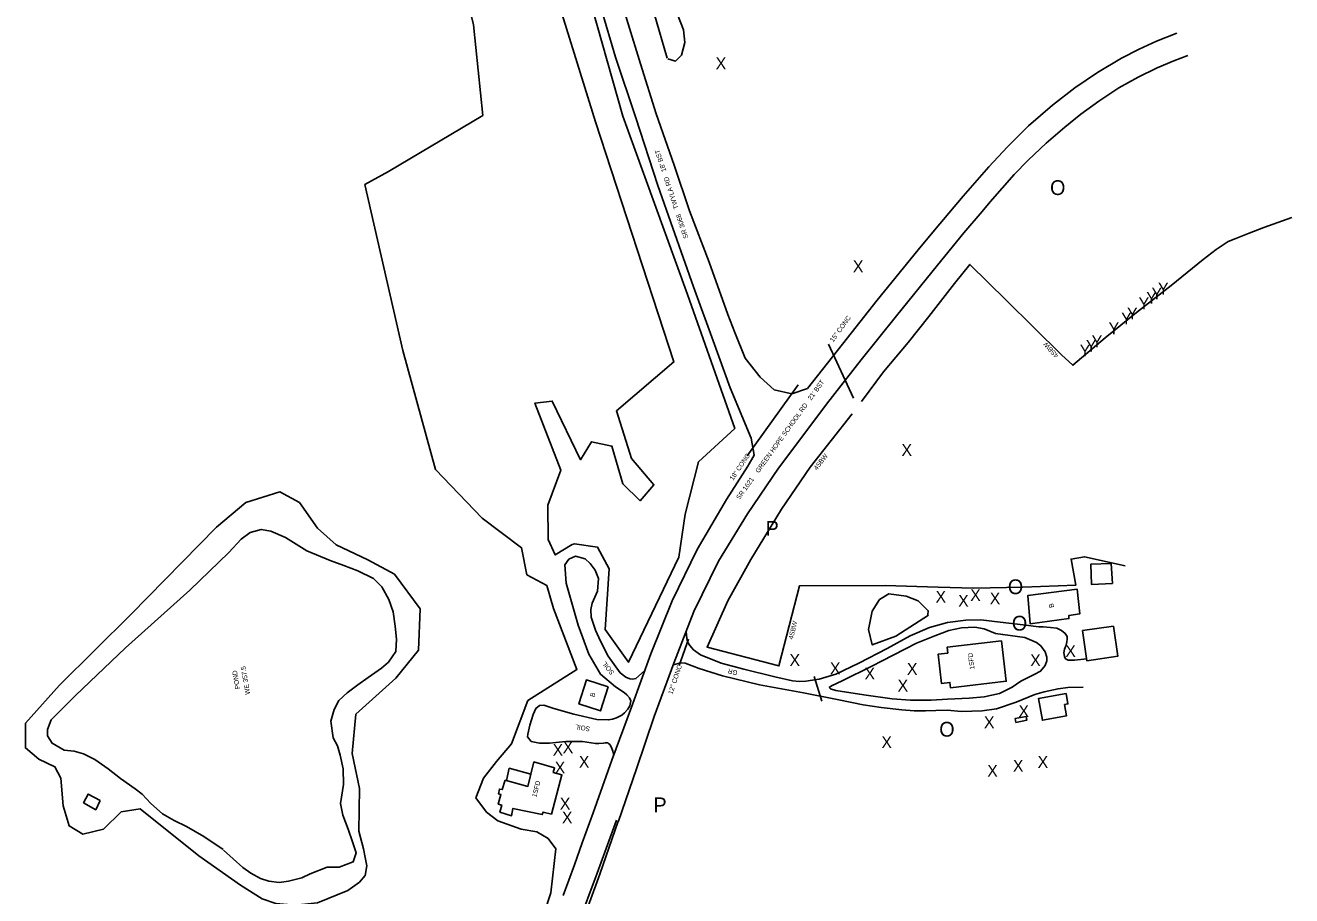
# Model space of a CAD drawing. Extents: x 2030130 to 2036320, y 723205 to 762423.
# Drawn here: x 2032002 to 2033072, y 747432 to 748168 of the extents above; entities that cross this region are included whole.
import ezdxf

# ---------------------------------------------------------------- set-up
doc = ezdxf.new("R2010")
doc.units = 0
for name, color, linetype in [('Draft_Station Cardinal Points', 7, 'Continuous'), ('Draft_Station Labels Major', 7, 'Continuous'), ('Draft_Station Tics Major', 7, 'Continuous'), ('Draft_Station Tics Minor', 7, 'Continuous'), ('Exist Terrain Model Ground Surface', 7, 'Continuous'), ('Old_Level_23', 7, 'Continuous'), ('Old_Level_26', 7, 'Continuous'), ('Old_Level_28', 7, 'Continuous'), ('Prop Alignment Horizontal', 7, 'Continuous'), ('Prop Alignment Vertical', 7, 'Continuous'), ('Prop Horizontal Alignment Ramp', 7, 'Continuous')]:
    doc.layers.add(name, color=color, linetype=linetype)

msp = doc.modelspace()

# ---------------------------------------------------------------- linework, layer by layer
at = {"layer": 'Draft_Station Labels Major'}
for points in [[(2032583.5, 747901.3), (2032566.8, 747946.9), (2032549.2, 747996.3), (2032536.7, 748032.3), (2032517.6, 748090.4), (2032500.9, 748140.9), (2032488.8, 748181.9), (2032479.3, 748215.1), (2032470.4, 748250), (2032462.3, 748284.4), (2032453.3, 748324.1), (2032447.3, 748355.1), (2032444, 748376.5), (2032440.6, 748402.2), (2032438.5, 748427.8), (2032436.9, 748461.3)], [(2032454.8, 748461.4), (2032455.9, 748437.5), (2032458.1, 748406.3), (2032461.4, 748380.5), (2032466.3, 748349), (2032473.8, 748313.8), (2032480.4, 748283.2), (2032488.6, 748249.8), (2032495.7, 748224.6), (2032502.4, 748199.2), (2032511.5, 748169.1), (2032521.8, 748135.1), (2032535.1, 748092.9), (2032550.3, 748049.5), (2032563.4, 748011.1), (2032580.1, 747967.6), (2032595.7, 747923.4), (2032601.6, 747908.2)], [(2032756.6, 747978), (2032770.6, 747994.6), (2032794.8, 748023.5), (2032816.3, 748048.1), (2032832.1, 748065.2), (2032849.9, 748082.9), (2032870.3, 748100.4), (2032889.1, 748115), (2032908.3, 748128), (2032928.6, 748140), (2032943.5, 748147.7), (2032958.3, 748154.4), (2032975.4, 748161.2)], [(2032810.7, 748010.5), (2032817.5, 748018.7), (2032838, 748041.6), (2032849.8, 748053.7), (2032864.9, 748068.2), (2032880.6, 748081.8), (2032894.3, 748092.6), (2032909.4, 748103.7), (2032926.4, 748114.9), (2032942.6, 748123.9), (2032958.8, 748132), (2032972.8, 748137.9), (2032984.8, 748142.3)], [(2032772.9, 747965.1), (2032795.4, 747992.5), (2032810.7, 748010.5)], [(2032601.6, 747908.2), (2032610.5, 747886.6), (2032623, 747870.5), (2032634.9, 747859.8), (2032649.8, 747856.3), (2032663, 747861), (2032692.7, 747898.4), (2032722, 747935.6), (2032756.6, 747978)], [(2032772.9, 747965.1), (2032738.4, 747922.3), (2032708.6, 747885.2), (2032679.3, 747847.6), (2032666.7, 747830.9), (2032638.7, 747793.5), (2032612.3, 747755.1), (2032588, 747714.9), (2032567.1, 747672.4), (2032550.2, 747628.8), (2032533.5, 747583.8), (2032518.5, 747539.6), (2032503.2, 747495.4)], [(2032615.5, 747819), (2032597.8, 747861.5), (2032583.5, 747901.3)], [(2032456.5, 747432.4), (2032466, 747458.3), (2032472.7, 747477), (2032482, 747502.4), (2032497.8, 747546.8), (2032514.2, 747591.6), (2032530.6, 747636.6), (2032548.7, 747681.4), (2032569.7, 747724.9), (2032594.6, 747767.1), (2032612.8, 747795.2), (2032618.1, 747804.6), (2032615.5, 747819)], [(2032525.4, 747622.2), (2032518.1, 747615.7), (2032515.4, 747615.3), (2032512.8, 747615.6), (2032509.4, 747617.1), (2032504.8, 747620.5), (2032494.6, 747634.6), (2032488, 747647.3), (2032483.9, 747656.8), (2032480.3, 747667.6), (2032479.8, 747674.2), (2032481.1, 747679.5), (2032485.6, 747689.6), (2032486.3, 747700.3), (2032483.6, 747707.5), (2032479.5, 747713), (2032475.2, 747717), (2032467.1, 747719.1), (2032461.4, 747716.8), (2032457.9, 747712), (2032459, 747696.4), (2032469.2, 747660.8), (2032478.2, 747636.3), (2032488, 747619.6), (2032500.8, 747608.7), (2032508.1, 747604), (2032510.4, 747602.1), (2032512.7, 747599.4), (2032513.8, 747597), (2032513, 747592.6), (2032511.2, 747589.9), (2032508.5, 747586.8), (2032506.2, 747584.8), (2032501.6, 747582.5), (2032498.2, 747581.4), (2032495, 747580.8), (2032485.1, 747581.3), (2032465.6, 747585.7), (2032448.7, 747590.5), (2032440.2, 747593.3), (2032436.6, 747592.9), (2032433.5, 747590.5), (2032431.2, 747585.3), (2032428.4, 747576.5), (2032426.8, 747568.7), (2032426.4, 747566.5), (2032429.6, 747562.6), (2032436.6, 747561.1), (2032445.1, 747561.3), (2032450.2, 747561.8), (2032458.8, 747562.5), (2032467.1, 747562.7), (2032473, 747562.5), (2032483.9, 747560.8), (2032486.7, 747560.8), (2032490.6, 747561.3), (2032492.2, 747561.6), (2032494.2, 747561.4), (2032494.8, 747561), (2032495.9, 747560), (2032497.3, 747557.5), (2032498.4, 747554.4), (2032499.3, 747550.8)], [(2032888.9, 747631.2), (2032883.4, 747631.2), (2032881.4, 747632.5), (2032880.3, 747634.4), (2032879.9, 747637.5), (2032880.4, 747640.6), (2032881.7, 747644), (2032882.5, 747646.8), (2032882.8, 747649), (2032882.6, 747651.2), (2032881.1, 747653.9), (2032878, 747656.5), (2032874, 747658.3), (2032868.6, 747659), (2032862.5, 747659.6), (2032858.7, 747659.6), (2032845.6, 747661.1), (2032826.1, 747663.4), (2032809.7, 747665.3), (2032797, 747665.1), (2032781.5, 747663.1), (2032766.4, 747658.9), (2032750, 747652), (2032730.4, 747641.1), (2032706.4, 747628.7), (2032687.2, 747619.5), (2032673.1, 747615.4), (2032661.7, 747613.5), (2032656.4, 747613.4), (2032650.4, 747614), (2032635.6, 747617.3), (2032609.3, 747623.8), (2032590.2, 747628.8), (2032572.7, 747635.9), (2032566.8, 747640), (2032563.6, 747643.7), (2032561.8, 747646.8), (2032561, 747649.7), (2032560.5, 747655.5)], [(2032734.6, 747598.7), (2032710.7, 747602), (2032687.2, 747605.6), (2032682.6, 747607), (2032681.5, 747608.1), (2032683.3, 747609.6), (2032692.3, 747613.8), (2032717.5, 747626.3), (2032726.3, 747630.8), (2032755.2, 747645.8), (2032770.7, 747652), (2032782.5, 747656.3), (2032793.2, 747658.6), (2032804.6, 747659.2), (2032812.4, 747657.9), (2032822.2, 747654), (2032828.2, 747652.9), (2032847, 747650.6), (2032856.8, 747646.2), (2032860.5, 747643.4), (2032864.1, 747638.4), (2032865.6, 747633.9), (2032865.5, 747630.8), (2032864.2, 747626.7), (2032860.2, 747621.9), (2032854.7, 747619.3)], [(2032549.6, 747627.4), (2032555.9, 747629.1), (2032559.7, 747628.9), (2032571.6, 747624.2), (2032591.3, 747618), (2032622.4, 747610.6), (2032659.7, 747603.7), (2032689.6, 747597.8), (2032710.2, 747593.6), (2032725.5, 747591.4)], [(2032888.9, 747631.2), (2032899.2, 747632.4)], [(2032734.6, 747598.7), (2032750.1, 747597.5), (2032767.6, 747597.6), (2032781.5, 747598.3), (2032799.7, 747599.3), (2032812.4, 747600.4), (2032825.6, 747603.2), (2032836.3, 747608.6), (2032843.4, 747613.6), (2032854.7, 747619.3)], [(2032896.3, 747608.4), (2032883.2, 747608.2), (2032875, 747607.2), (2032863.1, 747604.5), (2032855.4, 747602.2), (2032839.5, 747595.8), (2032822.9, 747590.1), (2032810.7, 747588.4), (2032793.4, 747587.9), (2032781.2, 747589), (2032771.6, 747588.8), (2032763, 747588.4), (2032753.4, 747588.5), (2032743, 747589.3), (2032725.5, 747591.4)], [(2032503, 747495.4), (2032487.4, 747450.4), (2032471.3, 747405.7), (2032452.6, 747361.2), (2032429.6, 747318.3), (2032402.7, 747279.1), (2032371.6, 747240.7), (2032339.2, 747205.1), (2032305.3, 747170.3), (2032271.1, 747138.2), (2032236.2, 747104.9)], [(2032501.5, 747496), (2032485.4, 747451.3), (2032468.7, 747406.7), (2032450, 747362.7), (2032427.1, 747319.9), (2032400.9, 747280.3), (2032370.5, 747242), (2032337.7, 747206.4), (2032303.7, 747172), (2032270.3, 747139)]]:
    msp.add_lwpolyline(points, dxfattribs=at)
at = {"layer": 'Draft_Station Tics Major'}
for points in [[(2032514.3, 747801.8), (2032501.5, 747842), (2032550.2, 747883.4), (2032483.8, 748086.2), (2032443.9, 748215.3), (2032413.1, 748296.8), (2032379.7, 748272.6), (2032357.9, 748261)], [(2032357.9, 748261), (2032380.7, 748168.3), (2032388.6, 748091.6), (2032308.9, 748044.2), (2032288.8, 748033.2), (2032321, 747892.9), (2032348.5, 747792.4), (2032388.1, 747751.4), (2032421.4, 747726.3), (2032425.9, 747703.4)], [(2032476.2, 748199.8), (2032507, 748090.9), (2032561.8, 747940.2), (2032601.6, 747827), (2032570.9, 747798.9), (2032559.7, 747754.8), (2032554.2, 747718.4), (2032511.8, 747629.5), (2032492.1, 747657.2), (2032495.5, 747708.4), (2032485.7, 747726.8), (2032466.1, 747729.6), (2032464.1, 747729)], [(2032544.5, 748139.9), (2032533.5, 748177.9)], [(2032550.8, 748183.5), (2032558.3, 748163.9), (2032559.5, 748153.4), (2032556.6, 748142.7), (2032551.6, 748137.5), (2032545, 748139.4)], [(2032464.1, 747729), (2032449.8, 747720.2), (2032443.9, 747733.2), (2032443.7, 747762.3), (2032454.5, 747791.8), (2032432.6, 747848.6), (2032447.3, 747850.3), (2032471.3, 747800.7), (2032480.6, 747815.9), (2032497.8, 747812.3), (2032507, 747780.4), (2032521.6, 747766.1), (2032533.3, 747779.4), (2032514.3, 747801.8)], [(2032283.8, 747486.7), (2032284.3, 747522.8), (2032278, 747552.4), (2032281.3, 747585.7), (2032315.1, 747616.1), (2032334.3, 747639.7), (2032335.7, 747674.6), (2032313.9, 747704), (2032291.4, 747716.2), (2032264.7, 747728.7), (2032248.9, 747742.9), (2032233.5, 747764.5), (2032217, 747773.7), (2032188.2, 747764.6), (2032163.5, 747743.7), (2032090.9, 747669.8), (2032030.6, 747610.1), (2032001.8, 747578), (2032001.8, 747557.2), (2032013.1, 747547.7), (2032026.8, 747541.1), (2032031.7, 747531.7), (2032033.9, 747508.2), (2032038.8, 747491.2), (2032050.4, 747484.4), (2032067.9, 747488.6), (2032082.9, 747503.3), (2032098.8, 747505.7), (2032148.4, 747466.1)], [(2032425.9, 747703.4), (2032442.6, 747694.4)], [(2032442.6, 747694.4), (2032448.3, 747675.1), (2032468.2, 747623.3), (2032426.7, 747597.2), (2032412.9, 747560.5), (2032400.2, 747545.7), (2032389.1, 747531.5), (2032382.6, 747514.9)], [(2032765.3, 747669.4), (2032737.9, 747651.6), (2032717.9, 747644.2), (2032714.6, 747657.2), (2032717.8, 747672.6), (2032723.9, 747682.5), (2032731.8, 747687.3), (2032746.6, 747685.3), (2032756.6, 747681.6), (2032765.2, 747673.1), (2032765, 747669.7)], [(2032382.6, 747514.9), (2032391.7, 747502.9), (2032401.2, 747495.6), (2032421.1, 747488.6), (2032434.3, 747486.3), (2032443.8, 747480.7), (2032450.2, 747471.9), (2032446, 747434.6), (2032429.6, 747383.9)], [(2032148.4, 747466.1), (2032183.8, 747441.2), (2032202.1, 747429.7), (2032213.5, 747425.7), (2032229.9, 747424.3), (2032248.8, 747426.2), (2032274.5, 747436.7), (2032284.3, 747443.6), (2032289.2, 747449.4), (2032290.4, 747457.6), (2032289.1, 747464.5), (2032287.6, 747472), (2032283.8, 747486.7)]]:
    msp.add_lwpolyline(points, dxfattribs=at)
at = {"layer": 'Draft_Station Tics Minor'}
for p, q in [((2032681, 747898.3), (2032701.9, 747852.8)), ((2032675.3, 747596.6), (2032668.9, 747617.5))]:
    msp.add_line(p, q, dxfattribs=at)
for points in [[(2032655.2, 747863.9), (2032612, 747804.1)], [(2032562.4, 747649.2), (2032554.6, 747626.7)]]:
    msp.add_lwpolyline(points, dxfattribs=at)
at = {"layer": 'Exist Terrain Model Ground Surface'}
for points in [[(2032914.7, 747903.6), (2032941.3, 747925.2), (2032970.6, 747948), (2032997.7, 747969.9), (2033008.6, 747978.4), (2033018.8, 747985.1), (2033025.3, 747987.7), (2033036.5, 747992.1), (2033049, 747996.9), (2033072.5, 748005.3)], [(2032708.8, 747849.9), (2032727.5, 747874.9), (2032748.3, 747899.9), (2032765.7, 747921.6), (2032787.5, 747949.5), (2032800.5, 747965.7), (2032831.2, 747935.4), (2032877.8, 747889.4), (2032887.4, 747880.6), (2032914.7, 747903.6)], [(2032931.6, 747710.9), (2032897.3, 747718.7), (2032886, 747716.7), (2032890.1, 747694.8), (2032845.3, 747693.1), (2032803.8, 747692.3), (2032773.6, 747693), (2032728.9, 747694.5), (2032656.3, 747694), (2032639, 747626.5), (2032578.2, 747642.4), (2032595.9, 747681.6), (2032615.1, 747716.5), (2032641.2, 747759), (2032665.3, 747794.5), (2032700.8, 747839.6)], [(2032429.3, 747535), (2032411, 747540), (2032408.5, 747529.6)]]:
    msp.add_lwpolyline(points, dxfattribs=at)
for points in [[(2032921.1, 747696.1), (2032903.3, 747695.2), (2032902.8, 747712.5), (2032920, 747713)], [(2032891.1, 747691.2), (2032849.3, 747685.9), (2032851.4, 747662), (2032884.2, 747666.4), (2032884.1, 747669.1), (2032893.3, 747670.4)], [(2032921.8, 747660.1), (2032895.7, 747656.3), (2032899.4, 747630.9), (2032925.5, 747634.7)], [(2032827.1, 747647.7), (2032781.1, 747642.2), (2032781.7, 747637.3), (2032773.5, 747636.3), (2032776.5, 747611.6), (2032783.6, 747612.5), (2032784.1, 747607.9), (2032831.2, 747613.5)], [(2032494.7, 747608.9), (2032476.2, 747614.7), (2032469.8, 747594.3), (2032488.2, 747588.5)], [(2032881.7, 747603.2), (2032858.3, 747598.8), (2032861.7, 747580.6), (2032882.2, 747584.4), (2032880.5, 747593.8), (2032883.3, 747594.3)], [(2032847.9, 747583.7), (2032838.7, 747581.9), (2032839.3, 747578.7), (2032848.5, 747580.5)], [(2032446.8, 747501.1), (2032439.6, 747503), (2032438.9, 747500.9), (2032414, 747506), (2032412.9, 747499.9), (2032403.1, 747502.8), (2032404.6, 747508.8), (2032401.6, 747509.6), (2032403.9, 747517.8), (2032402, 747518.3), (2032402.6, 747522.4), (2032405, 747521.9), (2032407.6, 747529.8), (2032426.8, 747524.6), (2032431.8, 747545.4), (2032449.3, 747540.4), (2032448.2, 747536.4), (2032455.5, 747534.3)], [(2032065.1, 747512.8), (2032054.9, 747518.2), (2032051, 747510.9), (2032061.3, 747504.9)]]:
    msp.add_lwpolyline(points, close=True, dxfattribs=at)
at = {"layer": 'Prop Alignment Horizontal'}
msp.add_lwpolyline([(2032169, 747471.2), (2032152.6, 747482.3), (2032138.2, 747490.8), (2032127.7, 747495.9), (2032117.9, 747501.6), (2032108, 747510.2), (2032100.7, 747518), (2032094.6, 747522.6), (2032082.4, 747531.2), (2032071.7, 747539.5), (2032060.5, 747547.5), (2032051.1, 747552.1), (2032043, 747554.3), (2032034.6, 747555.4), (2032024.4, 747561.1), (2032020.5, 747567.5), (2032020.5, 747572.6), (2032023.5, 747580.9), (2032044.2, 747601.6), (2032086.5, 747641.7), (2032141, 747690.5), (2032173.8, 747722.4), (2032184.3, 747733.6), (2032191.8, 747739.3), (2032201.2, 747741.8), (2032209.5, 747740.3), (2032221.7, 747735), (2032239.7, 747723.6), (2032259.6, 747715.5), (2032271.1, 747711.2), (2032283, 747706.7), (2032296.2, 747700.4), (2032303.3, 747693.4), (2032309.2, 747682.7), (2032312.9, 747672.3), (2032314.6, 747660), (2032315.5, 747649), (2032315.1, 747638.6), (2032308.8, 747629.5), (2032302.8, 747624.7), (2032291.7, 747616.6), (2032282.9, 747610.5), (2032273.9, 747603.8), (2032267, 747597.3), (2032262.8, 747589.7), (2032260.2, 747579.7), (2032262, 747565.7), (2032265.6, 747558.8), (2032268.1, 747551), (2032270.6, 747539.6), (2032270.9, 747526.3), (2032268.3, 747510.3), (2032270.3, 747500.4), (2032274.7, 747488.6), (2032278.4, 747477.7), (2032281.5, 747468.4), (2032278.9, 747460.9), (2032267.1, 747456.4), (2032257, 747456.4), (2032242.6, 747450.8), (2032235.6, 747447.4), (2032224.3, 747444.5), (2032216.4, 747443.4), (2032207.8, 747444.7), (2032200.6, 747446.9), (2032192.5, 747451.2), (2032185.7, 747456.1), (2032169.4, 747470.9)], dxfattribs=at)

# ---------------------------------------------------------------- texts
at = {"layer": 'Draft_Station Cardinal Points'}
for p in [(2032868.2, 748024.4), (2032832.5, 747687.1), (2032835.9, 747656.3), (2032774.5, 747566.7)]:
    msp.add_text('O', height=12.5, dxfattribs=at).set_placement(p)
at = {"layer": 'Draft_Station Tics Major'}
for s, p in [('X', (2032585.5, 748130.6)), ('X', (2032701.5, 747959.1)), ('Y', (2032959.5, 747940.3)), ('Y', (2032943.1, 747927.8)), ('Y', (2032949.5, 747932.5)), ('Y', (2032954, 747936.1)), ('Y', (2032933.3, 747919.2)), ('Y', (2032917.7, 747906.7)), ('Y', (2032928.3, 747915.1)), ('Y', (2032903.4, 747895.7)), ('Y', (2032893.3, 747888)), ('Y', (2032898.5, 747892)), ('X', (2032742.6, 747803.9)), ('X', (2032771.4, 747679.9)), ('X', (2032790.5, 747676.5)), ('X', (2032800.7, 747681.3)), ('X', (2032817.2, 747678.5)), ('X', (2032881.1, 747634)), ('X', (2032647.9, 747626.4)), ('X', (2032682.1, 747619.4)), ('X', (2032747.2, 747618.9)), ('X', (2032851.4, 747626.3)), ('X', (2032711.3, 747615)), ('X', (2032739.3, 747604.8)), ('X', (2032841.5, 747583.3)), ('X', (2032812.3, 747573.8)), ('X', (2032725.6, 747557)), ('X', (2032447.6, 747550.5)), ('X', (2032456.2, 747552.7)), ('X', (2032449.4, 747535.6)), ('X', (2032469.8, 747540.4)), ('X', (2032815.1, 747532.8)), ('X', (2032836.8, 747537.1)), ('X', (2032857.7, 747540.3)), ('X', (2032453.7, 747505.1)), ('X', (2032455.5, 747493.4))]:
    msp.add_text(s, height=10, dxfattribs=at).set_placement(p)
at = {"layer": 'Old_Level_23'}
for s, rotation, p in [("SR 3068   TWYLA RD   18' BST", 108.1884, (2032562.3, 747988.4)), ("SR 1621    GREEN HOPE SCHOOL RD   21' BST", 54.1828, (2032605.7, 747766.7)), ('SOIL', 128.086, (2032500, 747620.9)), ('GR', 166.462, (2032604.3, 747622.3)), ('SOIL', 170.7134, (2032479.5, 747575))]:
    msp.add_text(s, height=4, rotation=rotation, dxfattribs=at).set_placement(p)
at = {"layer": 'Old_Level_26'}
for s, rotation, p in [('15" CONC', 54.1132, (2032684.9, 747899.7)), ('18" CONC', 55.8477, (2032600.2, 747782.8)), ('12" CONC', 71.6128, (2032548.9, 747602.1))]:
    msp.add_text(s, height=4, rotation=rotation, dxfattribs=at).set_placement(p)
at = {"layer": 'Old_Level_28'}
for s, rotation, p in [('4SBW', 132.3901, (2032875.7, 747888.9)), ('4SBW', 52.6626, (2032671.1, 747791.5)), ('B', 100.0001, (2032871.6, 747675.9)), ('4SBW', 75.8989, (2032650.8, 747648.6)), ('1SFD', 97.0998, (2032804.4, 747623.7)), ('B', 72.9585, (2032482.8, 747599.8)), ('1SFD', 75.124, (2032433.8, 747515.2))]:
    msp.add_text(s, height=4, rotation=rotation, dxfattribs=at).set_placement(p)
at = {"layer": 'Prop Alignment Vertical'}
for s, p in [('POND', (2032183.3, 747607.2)), ('WE 357.5', (2032191.9, 747602.6))]:
    msp.add_text(s, height=4, rotation=99.7004, dxfattribs=at).set_placement(p)
at = {"layer": 'Prop Horizontal Alignment Ramp'}
for p in [(2032627.7, 747736.5), (2032532.9, 747502.8)]:
    msp.add_text('P', height=12.5, dxfattribs=at).set_placement(p)

doc.saveas('drawing.dxf')
